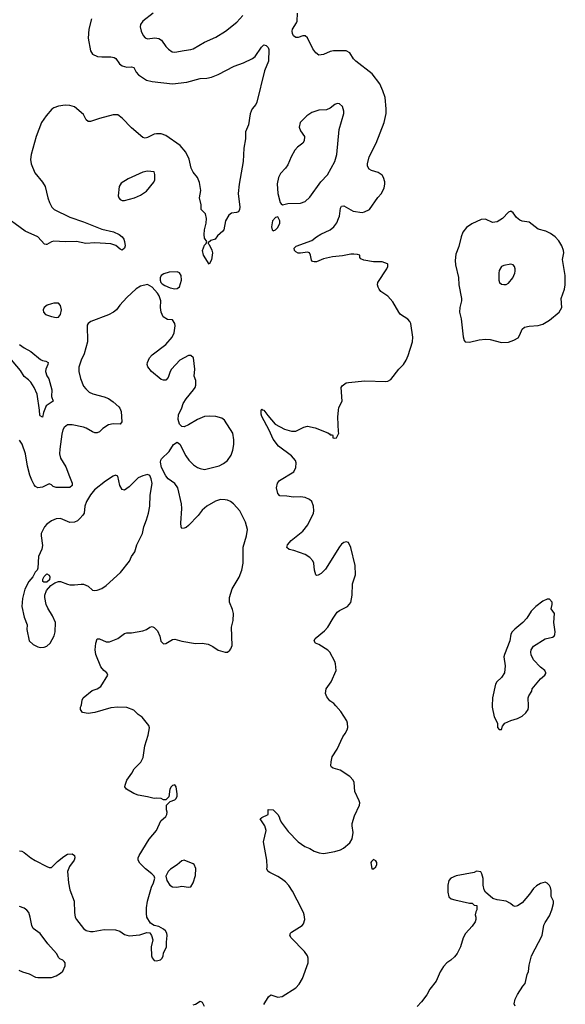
# Model space of a CAD drawing. Header units: inches. Extents: x 1473912 to 1647258, y 640388 to 773423.
# Tile 351 of 420: x 1602652 to 1607428, y 647386 to 656012. Entities that reach past the tile are written whole.
import ezdxf

# ---------------------------------------------------------------- set-up
doc = ezdxf.new("R2010")
doc.units = ezdxf.units.IN
doc.header["$MEASUREMENT"] = 0
doc.layers.add('B6604', color=7, linetype='Continuous')
doc.layers.add('B6605', color=7, linetype='Continuous')

msp = doc.modelspace()

# ---------------------------------------------------------------- linework, layer by layer
at = {"layer": 'B6604', "color": 5}
for points, elevation in [([(1602650, 648730.7), (1602670, 648727.7), (1602690, 648717.1), (1602750, 648668), (1602786.1, 648646.1), (1602890, 648593.4), (1602910, 648584.9), (1602930, 648584), (1602981.4, 648638.6), (1603038.6, 648681.4), (1603070, 648701.6), (1603110, 648704.9), (1603130.8, 648690), (1603134, 648670), (1603128.2, 648650), (1603087.1, 648592.9), (1603070.3, 648550), (1603077.6, 648450), (1603090.4, 648390), (1603128.2, 648290), (1603130.4, 648190), (1603138, 648150), (1603150, 648128.2), (1603210, 648050.4), (1603232.7, 648032.7), (1603270, 648024.2), (1603295.2, 648024.8), (1603390, 648042.4), (1603490, 648039.1), (1603527.9, 648027.9), (1603570, 647998.8), (1603610, 647987.3), (1603704.1, 647995.9), (1603764.7, 648015.3), (1603790, 648012), (1603806, 647990), (1603816, 647950), (1603802, 647890), (1603804.9, 647810), (1603810, 647792), (1603830, 647771), (1603850, 647766), (1603883.1, 647776.9), (1603898, 647790), (1603908, 647810), (1603910, 647834), (1603938, 647890), (1603935.3, 647930), (1603944, 647990), (1603939, 648010), (1603929, 648030), (1603910, 648045.2), (1603870, 648069), (1603830, 648075.3), (1603797.2, 648097.2), (1603765.2, 648150), (1603761.5, 648181.5), (1603762, 648230), (1603769.5, 648290), (1603806.8, 648413.2), (1603824, 648450), (1603835.3, 648490), (1603828.7, 648510), (1603809.3, 648529.3), (1603752.1, 648572.1), (1603702.5, 648622.5), (1603689.2, 648650), (1603689.3, 648669.3), (1603697, 648690), (1603786.3, 648833.7), (1603849.4, 648910), (1603887.5, 648992.5), (1603930, 649032), (1603939, 649050), (1603942, 649070), (1603938, 649090), (1603938, 649130), (1603942, 649138), (1603970, 649162), (1604010, 649178), (1604022, 649190), (1604028.7, 649210), (1604029, 649230), (1604022, 649290), (1604010, 649308), (1603990, 649302), (1603978, 649290), (1603967.3, 649270), (1603956, 649204), (1603930, 649178), (1603910, 649178), (1603888.9, 649188.9), (1603850, 649192.7), (1603830, 649189.2), (1603770, 649205.2), (1603690, 649219.3), (1603650, 649232.7), (1603585.2, 649270), (1603573.2, 649290), (1603573.6, 649306.4), (1603589, 649350), (1603632.7, 649410), (1603653.2, 649450), (1603713.1, 649506.9), (1603731.5, 649548.5), (1603747.3, 649650), (1603776.6, 649743.4), (1603788.9, 649808.9), (1603781.2, 649830), (1603722.5, 649902.5), (1603690, 649923.7), (1603650, 649962.9), (1603590, 649987.6), (1603510, 649989.7), (1603450, 649983.7), (1603310, 649942.9), (1603250, 649934.5), (1603202.5, 649942.5), (1603184, 649970), (1603185.2, 649990), (1603189.2, 650000)], 740), ([(1604790, 647385.3), (1604830, 647450.4), (1604850, 647468.5), (1604910, 647450.2), (1604950, 647453.8), (1605069.7, 647530), (1605097.7, 647562.3), (1605126.7, 647613.3), (1605176.3, 647750), (1605177.6, 647790), (1605171.2, 647811.2), (1605144.5, 647850), (1605028.7, 647970), (1605015.3, 647990), (1605022, 648010), (1605030, 648018), (1605124.1, 648075.9), (1605137.2, 648090), (1605146.6, 648130), (1605140.7, 648170), (1605135.6, 648190), (1605080.2, 648299.8), (1605038.7, 648378.7), (1605007.1, 648427.1), (1604978, 648458), (1604944.7, 648484.7), (1604910, 648506.6), (1604840.2, 648540.2), (1604828, 648550), (1604815.3, 648570), (1604819, 648590), (1604816, 648650), (1604786, 648810), (1604809.2, 648910), (1604797.2, 648950), (1604758, 649010), (1604770, 649022), (1604826, 649050), (1604827.3, 649092.7), (1604870, 649091.3), (1604911, 649050), (1604922.8, 649030), (1604927.5, 649007.5), (1604940.5, 648980.5), (1605001.1, 648901.1), (1605090.5, 648810.5), (1605147.9, 648767.9), (1605191.3, 648750), (1605230, 648726.8), (1605273.2, 648713.2), (1605310, 648707.7), (1605330, 648710.4), (1605410, 648725.5), (1605459.3, 648740.7), (1605485.1, 648754.9), (1605540.1, 648799.9), (1605563.2, 648836.8), (1605569.5, 648890), (1605560.7, 648950), (1605562.9, 648970), (1605583.7, 649036.3), (1605627.6, 649130), (1605629.6, 649150), (1605624.2, 649170), (1605585.6, 649250), (1605580.7, 649330), (1605571.2, 649351.2), (1605542.4, 649382.4), (1605457.6, 649437.6), (1605394.5, 649454.5), (1605382.5, 649462.5), (1605376.5, 649476.5), (1605377.2, 649510), (1605385.6, 649554.4), (1605430, 649622), (1605479, 649730), (1605502, 649758), (1605519, 649790), (1605525.2, 649810), (1605522, 649850), (1605514, 649870), (1605464, 649950), (1605418.6, 650000)], 720), ([(1606788.3, 650000), (1606787.9, 649987.9), (1606805.4, 649905.4), (1606834, 649850), (1606834, 649810), (1606850, 649794), (1606870, 649794), (1606878, 649822), (1606898, 649850), (1606950, 649874), (1607008.7, 649890), (1607050, 649910.7), (1607081.5, 649938.5), (1607101.2, 649970), (1607105.2, 649990), (1607105, 650000)], 720), ([(1606988.7, 647370), (1606979, 647390), (1606989, 647430), (1607010, 647472), (1607054.6, 647545.4), (1607075.3, 647570), (1607092.9, 647647.1), (1607105.6, 647674.4), (1607112, 647730), (1607132.3, 647810), (1607226, 647990), (1607240.2, 648079.8), (1607250, 648102), (1607290, 648162), (1607310, 648214), (1607325.2, 648270), (1607324, 648290), (1607305.2, 648330), (1607304.7, 648384.7), (1607299, 648410), (1607290, 648428), (1607270, 648448), (1607250, 648455.3), (1607210, 648444), (1607174.4, 648425.6), (1607150, 648402), (1607114.8, 648350), (1607050, 648274), (1607010, 648248.7), (1606990, 648244), (1606970, 648249), (1606948, 648270), (1606910, 648288.7), (1606830, 648302), (1606794.6, 648314.6), (1606728.9, 648368.9), (1606718, 648390), (1606708.7, 648430), (1606708.4, 648488.4), (1606698, 648530), (1606687.3, 648547.3), (1606650, 648553.2), (1606630, 648542), (1606472.5, 648512.5), (1606426, 648490), (1606406.8, 648470), (1606400.7, 648430), (1606400.7, 648370), (1606407.5, 648327.5), (1606430, 648311), (1606461.4, 648301.4), (1606590, 648271.3), (1606611.1, 648271.1), (1606630, 648254), (1606652.7, 648252.7), (1606652.7, 648212.7), (1606643.6, 648196.4), (1606638, 648170), (1606644.7, 648150), (1606644.7, 648130), (1606638, 648110), (1606611.3, 648070), (1606553.7, 648006.3), (1606534.8, 647970), (1606510.7, 647890), (1606481, 647830), (1606458.5, 647801.5), (1606427.1, 647772.9), (1606390.9, 647749.1), (1606362, 647718), (1606331, 647670), (1606296, 647590), (1606241.4, 647518.6), (1606216, 647470), (1606170, 647409), (1606130, 647368)], 720), ([(1602645.1, 647685.1), (1602677.3, 647670), (1602734.7, 647654.7), (1602790, 647624.9), (1602810, 647621.3), (1602930, 647620.7), (1602970, 647634.8), (1603010, 647658.8), (1603030, 647678), (1603050, 647722), (1603049.4, 647750), (1603042, 647762), (1603030, 647774), (1603003.8, 647783.8), (1602993, 647793), (1602973.6, 647830), (1602896.6, 647916.6), (1602830, 648007.2), (1602770, 648051.3), (1602756.8, 648076.8), (1602744.5, 648150), (1602731.6, 648190), (1602715.4, 648210), (1602690, 648229.7), (1602650, 648242.6)], 740), ([(1604170, 647383), (1604190, 647387.7), (1604230, 647414), (1604250, 647406), (1604265.5, 647370)], 720)]:
    msp.add_lwpolyline(points, dxfattribs=dict(at, elevation=elevation))
for points, elevation in [([(1604090, 648648.7), (1604070, 648644), (1604030.5, 648609.5), (1603970.8, 648570), (1603950.8, 648550), (1603931, 648510), (1603938.8, 648470), (1603966.8, 648430), (1603990, 648416.3), (1604026.3, 648413.7), (1604070, 648421), (1604130, 648412), (1604150, 648414), (1604168.9, 648451.1), (1604190, 648514), (1604194.6, 648574.6), (1604178, 648610), (1604170, 648618)], 740), ([(1605750, 648654), (1605730, 648638), (1605726.8, 648630), (1605734, 648574), (1605750, 648572), (1605770, 648592), (1605779, 648610), (1605779, 648630), (1605770, 648642)], 720)]:
    msp.add_lwpolyline(points, close=True, dxfattribs=dict(at, elevation=elevation))
at = {"layer": 'B6605', "color": 5}
for points, elevation in [([(1603819.3, 656070), (1603730, 655999.5), (1603708.4, 655970), (1603706.7, 655950), (1603714, 655910), (1603732.7, 655872.7), (1603750, 655854.4), (1603770, 655844.6), (1603833.7, 655853.7), (1603870, 655848.2), (1603891.5, 655831.5), (1603930, 655777.3), (1603953.3, 655753.3), (1603986, 655730), (1604010, 655726.4), (1604090, 655743.1), (1604149.7, 655750.3), (1604170, 655757.4), (1604270, 655815.3), (1604370, 655858.5), (1604453, 655910), (1604551.5, 655990), (1604606.3, 656050)], 740), ([(1605418.6, 650000), (1605400.2, 650020.2), (1605365.6, 650045.6), (1605340.2, 650080.2), (1605328, 650110), (1605334, 650150), (1605379, 650210), (1605421.2, 650310), (1605417.2, 650370), (1605409.3, 650390), (1605366.6, 650470), (1605349.7, 650489.7), (1605270, 650539.5), (1605242, 650550), (1605228.7, 650570), (1605239, 650590), (1605320.9, 650659.1), (1605349.6, 650690), (1605394.5, 650770), (1605430, 650820.7), (1605450, 650837.3), (1605521.2, 650870), (1605550, 650906), (1605562.9, 650970), (1605563.7, 651070), (1605591.8, 651148.2), (1605587.2, 651230), (1605550, 651389.5), (1605530, 651431.8), (1605510, 651438.4), (1605490, 651432), (1605470, 651418), (1605450, 651395.1), (1605330, 651198), (1605290, 651159.3), (1605265.2, 651145.2), (1605250, 651144), (1605244, 651150), (1605232.7, 651190), (1605226, 651250), (1605217.2, 651270), (1605190, 651301.2), (1605150, 651326), (1605050, 651362.9), (1605011.9, 651371.9), (1604990, 651388.7), (1604995.1, 651410), (1605027, 651450), (1605129.5, 651530), (1605174.7, 651585.3), (1605222.9, 651690), (1605227.3, 651710), (1605224.5, 651750), (1605209.3, 651790), (1605189.2, 651810), (1605150, 651826), (1605110, 651832.4), (1605049.7, 651829.7), (1604990, 651839.2), (1604930, 651841.1), (1604910, 651861.6), (1604898.6, 651910), (1604907.2, 651952.8), (1604926.1, 651973.9), (1605050, 652050.7), (1605069.6, 652090), (1605071.6, 652130), (1605064.5, 652150), (1605032, 652190), (1604916.9, 652276.9), (1604870, 652338), (1604835.2, 652415.2), (1604770, 652535.3), (1604764.5, 652555.5), (1604765.2, 652590), (1604770, 652602), (1604775.3, 652595.3), (1604790, 652590.8), (1604823.4, 652543.4), (1604889.2, 652469.2), (1604970, 652424.9), (1605030, 652408.2), (1605070, 652408), (1605137.5, 652442.5), (1605170.6, 652450.6), (1605236.8, 652436.8), (1605350, 652392), (1605364.7, 652384.7), (1605370, 652374), (1605390, 652374), (1605394, 652370), (1605394, 652350), (1605405.4, 652345.4), (1605426, 652350), (1605446, 652390), (1605442, 652402), (1605437.2, 652530), (1605441.2, 652590), (1605446.3, 652613.7), (1605474, 652670), (1605466, 652790), (1605474.8, 652805.2), (1605508.7, 652830), (1605530, 652834.9), (1605671.7, 652848.3), (1605856.6, 652843.4), (1605873.8, 652846.2), (1605899.6, 652860.4), (1605970, 652951), (1606010, 652991), (1606036, 653030), (1606052.7, 653070), (1606089.3, 653190), (1606092.3, 653230), (1606076, 653350), (1606067.2, 653367.2), (1606049.5, 653389.5), (1605985.2, 653430), (1605969.6, 653449.6), (1605919.1, 653539.1), (1605873.2, 653590), (1605811.9, 653631.9), (1605797.2, 653650), (1605790, 653668), (1605782.7, 653690), (1605786, 653710), (1605865.2, 653830), (1605875.3, 653850), (1605875.3, 653870), (1605870, 653874), (1605826, 653890), (1605750, 653891.8), (1605664.8, 653904.8), (1605637.2, 653917.2), (1605628.7, 653930), (1605628, 653950), (1605610, 653956), (1605578, 653958), (1605550, 653958.4), (1605476.2, 653943.8), (1605390, 653935.4), (1605310, 653916.9), (1605250, 653891.8), (1605229.6, 653889.6), (1605214.5, 653894.5), (1605205.8, 653905.8), (1605198.7, 653950), (1605189, 653970), (1605170, 653974.7), (1605110, 653966.3), (1605090, 653967.8), (1605070, 653977.6), (1605057.6, 653990), (1605054.5, 654010), (1605072.7, 654027.3), (1605210, 654078), (1605250, 654110.5), (1605287, 654133), (1605368.6, 654171.4), (1605401.3, 654198.7), (1605426.3, 654233.7), (1605442.6, 654270), (1605449.7, 654290.3), (1605458.7, 654361.3), (1605470, 654379.1), (1605490, 654381.6), (1605570, 654334.9), (1605650, 654323.8), (1605670, 654328.2), (1605712.3, 654350), (1605786.7, 654453.3), (1605819.3, 654490), (1605842, 654538), (1605849.2, 654570), (1605849, 654591), (1605837.2, 654630), (1605824, 654650), (1605790, 654673.2), (1605730, 654689.4), (1605710, 654703.7), (1605696.2, 654730), (1605695.6, 654750), (1605709.5, 654810), (1605771.8, 654930), (1605840.9, 655110), (1605859.3, 655190), (1605860.9, 655230), (1605849.5, 655330.5), (1605831.6, 655390), (1605803.6, 655450), (1605738.2, 655538.2), (1605594.7, 655650), (1605575.1, 655670), (1605542.5, 655722.5), (1605510, 655738), (1605399.8, 655740.2), (1605370, 655732.7), (1605310, 655707), (1605270, 655702), (1605242.7, 655722.7), (1605217.2, 655757.2), (1605170, 655853.2), (1605149.3, 655869.3), (1605130, 655869.3), (1605090, 655855.1), (1605070, 655856), (1605049.2, 655870), (1605039.3, 655890), (1605036, 655910), (1605040.9, 655930), (1605075.3, 655984.7), (1605080.1, 655999.9), (1605084.5, 656070)], 720), ([(1603279.9, 656020.1), (1603257.6, 655930), (1603252.2, 655850), (1603270, 655738), (1603288, 655710), (1603332, 655690), (1603370, 655685.7), (1603450, 655687.6), (1603479.7, 655679.7), (1603492.8, 655672.8), (1603525.7, 655625.7), (1603548.2, 655608.2), (1603590, 655595.3), (1603630, 655597.8), (1603650, 655592.4), (1603671.3, 655551.3), (1603693, 655530), (1603763.1, 655483.1), (1603810.2, 655470.2), (1603990, 655450.3), (1604114.4, 655465.6), (1604230, 655497.6), (1604290, 655500.5), (1604330, 655508.2), (1604390, 655532.7), (1604530, 655606), (1604610, 655633), (1604688.2, 655671.8), (1604712, 655690), (1604769.3, 655770), (1604790, 655790.6), (1604810, 655786.8), (1604827.9, 655767.9), (1604833, 655750), (1604830, 655648.7), (1604795.8, 655564.2), (1604728.5, 655290), (1604719.3, 655270), (1604686, 655230), (1604678, 655210), (1604670, 655188), (1604654, 655090), (1604628.4, 655030), (1604627.9, 654967.9), (1604614.9, 654885.1), (1604607.6, 654770), (1604572.8, 654570), (1604565.3, 654490), (1604578.7, 654370), (1604575.8, 654350), (1604566, 654330), (1604550, 654322.9), (1604504.4, 654315.6), (1604481.2, 654298.8), (1604453.7, 654250), (1604437.3, 654170), (1604430, 654159), (1604382, 654118), (1604362, 654090), (1604323.5, 654076.5), (1604302, 654058), (1604302, 654050), (1604310, 654042), (1604333.7, 653993.7), (1604338.4, 653970), (1604330, 653908.7), (1604310, 653869), (1604262, 653950), (1604252, 653990), (1604270, 654036), (1604284, 654050), (1604289, 654070), (1604270, 654098), (1604265.6, 654130), (1604269.7, 654170), (1604285.1, 654230), (1604288, 654270), (1604277.6, 654310), (1604240.9, 654350), (1604238.9, 654358.9), (1604241.6, 654390), (1604226.9, 654450), (1604236.1, 654516.1), (1604224.9, 654584.9), (1604207, 654630), (1604170, 654676), (1604151.3, 654710), (1604134, 654790), (1604106.6, 654850), (1604057.7, 654910), (1603930, 654997.7), (1603890, 655011.3), (1603850, 655012.8), (1603830, 655008.2), (1603770, 654979.3), (1603750, 654975.1), (1603730, 654978.7), (1603630, 655064), (1603549.7, 655150), (1603510, 655178), (1603470, 655178), (1603350, 655146.2), (1603270, 655119.4), (1603250, 655119.8), (1603234.9, 655134.9), (1603210, 655182.6), (1603130, 655248.5), (1603090, 655260.4), (1603050, 655263.1), (1602990, 655254.3), (1602950, 655240.5), (1602931.6, 655228.4), (1602883.1, 655170), (1602843.7, 655110), (1602795.8, 654990), (1602752.7, 654830), (1602747.1, 654787.1), (1602750.8, 654750), (1602784, 654670), (1602850.7, 654590), (1602874, 654550), (1602897.1, 654450), (1602912.7, 654410), (1602934.4, 654370), (1602953, 654350), (1603090, 654283.1), (1603210, 654242.3), (1603370, 654176.3), (1603472.8, 654152.8), (1603523, 654130), (1603548.5, 654110), (1603563.1, 654090), (1603570.3, 654070), (1603573.7, 654030), (1603570, 654009.2), (1603550, 653992.3), (1603530, 654002), (1603494.3, 654034.3), (1603450, 654047.1), (1603310, 654056.5), (1603230, 654050.7), (1603148.3, 654068.3), (1603050, 654064.7), (1602950, 654072.8), (1602930, 654067.1), (1602890, 654041.1), (1602882.9, 654042.9), (1602870, 654046.6), (1602810, 654108.4), (1602699.3, 654159.3), (1602493.6, 654310)], 720), ([(1603189.2, 650000), (1603193.2, 650010), (1603199, 650050), (1603208.7, 650070), (1603284.7, 650135.3), (1603330, 650150.7), (1603361.2, 650170), (1603424, 650270), (1603415.3, 650290), (1603389.3, 650309.3), (1603363.3, 650343.3), (1603317.6, 650450), (1603312.1, 650492.1), (1603318, 650550), (1603330, 650586.8), (1603350, 650587.7), (1603410, 650562), (1603438.9, 650561.1), (1603510, 650590.6), (1603570, 650633.4), (1603590, 650640.7), (1603630, 650639.1), (1603730, 650659.1), (1603762, 650670), (1603790, 650690.8), (1603810, 650694.8), (1603830, 650686.8), (1603857.3, 650657.3), (1603877.3, 650610), (1603886.8, 650566.8), (1603910, 650544.7), (1603930, 650546), (1603990, 650582.8), (1604010, 650584), (1604070, 650566.8), (1604190, 650547.3), (1604250, 650550.7), (1604301.4, 650541.4), (1604341.4, 650521.4), (1604390, 650487.3), (1604450, 650470.8), (1604470, 650471), (1604492.1, 650487.9), (1604500.2, 650499.8), (1604512, 650530), (1604504.5, 650690), (1604520.9, 650750), (1604522.7, 650810), (1604513.6, 650846.4), (1604487, 650910), (1604487.3, 650950), (1604512.7, 651027.3), (1604573.2, 651126.8), (1604596.4, 651190), (1604606.9, 651250), (1604608.2, 651391.8), (1604638.4, 651490), (1604646.8, 651546.8), (1604629.6, 651610), (1604577.2, 651710), (1604522.7, 651770), (1604495.8, 651790), (1604470, 651802), (1604450, 651807.1), (1604410, 651807.8), (1604365.7, 651794.3), (1604288.8, 651751.2), (1604250, 651714), (1604212.7, 651667.3), (1604130, 651580.7), (1604110, 651564.5), (1604090, 651556), (1604070, 651555.3), (1604063.7, 651570), (1604061.6, 651601.6), (1604071.6, 651730), (1604068, 651770), (1604036, 651910), (1604008.4, 651950), (1603951.8, 651990), (1603930, 652014.8), (1603893.7, 652090), (1603884.6, 652135.4), (1603886.6, 652153.4), (1603893.7, 652166.3), (1603959.5, 652230), (1603999.3, 652290), (1604030, 652310.7), (1604053.5, 652293.5), (1604107, 652190), (1604132.8, 652152.8), (1604173.7, 652113.7), (1604208.7, 652090), (1604230, 652080.2), (1604270, 652071.8), (1604397.4, 652102.6), (1604436.2, 652123.8), (1604469.6, 652150), (1604504.1, 652195.9), (1604518.4, 652241.6), (1604526.4, 652290), (1604527.3, 652332.7), (1604517.2, 652390), (1604444.6, 652504.6), (1604420.5, 652520.5), (1604370, 652535.3), (1604310, 652539.8), (1604270, 652535.3), (1604209.3, 652510.7), (1604130, 652463.6), (1604090, 652446.6), (1604070, 652449.2), (1604050, 652469), (1604038.4, 652510), (1604041.6, 652550), (1604069.7, 652610.3), (1604082.4, 652650), (1604108.4, 652691.6), (1604173.6, 652770), (1604187.3, 652790), (1604194.3, 652810), (1604193, 652850), (1604178.4, 652890), (1604184.5, 652950), (1604171.8, 653050), (1604150, 653069.3), (1604130, 653069.4), (1604054, 653030), (1603979.1, 652950), (1603967.7, 652930), (1603950, 652878), (1603930, 652855.3), (1603910, 652854), (1603890, 652861.2), (1603806, 652930), (1603773.2, 652970), (1603766.6, 652990), (1603769.4, 653009.4), (1603787, 653050), (1603810, 653074.9), (1603930, 653166), (1603986, 653230), (1604004.7, 653270), (1604011.3, 653330), (1604009.4, 653350), (1603990, 653381.2), (1603946.8, 653386.8), (1603907.8, 653407.8), (1603889.7, 653449.7), (1603885.1, 653490), (1603886.6, 653550), (1603872.2, 653592.2), (1603857, 653617), (1603810, 653669.3), (1603770, 653692), (1603710, 653678), (1603670, 653653.2), (1603590, 653578), (1603528, 653510), (1603498, 653470), (1603474, 653450), (1603430, 653425.1), (1603273, 653367), (1603251, 653350), (1603243, 653337), (1603244.6, 653190), (1603216.2, 653083.8), (1603188.9, 653030), (1603168.5, 652968.5), (1603168.5, 652930), (1603183.1, 652870), (1603210, 652802.8), (1603230, 652777.3), (1603260.7, 652750), (1603293.3, 652733.3), (1603390, 652707.2), (1603430, 652692), (1603470, 652664.9), (1603519, 652619), (1603528, 652608), (1603539.3, 652579.3), (1603544.4, 652490), (1603530, 652469.6), (1603470, 652472.6), (1603430, 652462), (1603379.3, 652430), (1603350, 652400.5), (1603330, 652392.6), (1603310, 652393.3), (1603290, 652400.4), (1603234.7, 652434.7), (1603210, 652443.7), (1603110, 652463.9), (1603070, 652462.9), (1603041.2, 652438.8), (1603030, 652419), (1603019.9, 652380.1), (1603001.6, 652250), (1603001.2, 652210), (1603009.2, 652170), (1603056.2, 652096.2), (1603086.5, 652010), (1603112.3, 651952.3), (1603111.3, 651930), (1603090, 651912.6), (1602970, 651913.7), (1602943.9, 651923.9), (1602930, 651937.2), (1602910, 651946), (1602850, 651917.6), (1602810, 651909.5), (1602790, 651921.2), (1602777.4, 651937.4), (1602756.9, 651976.9), (1602741.2, 652021.2), (1602720.5, 652100.5), (1602703.8, 652210), (1602674.3, 652294.3), (1602649, 652329)], 740), ([(1602650, 653165.8), (1602690, 653136.9), (1602750, 653103.9), (1602833.9, 653033.9), (1602850, 653025.7), (1602880.7, 653020.7), (1602900.7, 653010), (1602897.6, 652990), (1602879.6, 652950), (1602876.9, 652930), (1602890, 652890.6), (1602905.4, 652865.4), (1602932, 652770), (1602930.4, 652710), (1602944.9, 652670), (1602883.7, 652630), (1602859.5, 652570), (1602850, 652529), (1602830, 652542), (1602828.5, 652548.5), (1602826, 652590), (1602803.5, 652730), (1602778.9, 652790), (1602750, 652837), (1602730, 652857.6), (1602690, 652885.6), (1602658, 652938), (1602549.1, 653070)], 720), ([(1607105, 650000), (1607104, 650070), (1607109, 650090), (1607134, 650130), (1607139, 650150), (1607210, 650238), (1607248, 650270), (1607256.4, 650283.6), (1607258, 650290), (1607248, 650310), (1607210, 650339), (1607150, 650404), (1607130, 650448), (1607126, 650470), (1607130, 650492), (1607150, 650524.7), (1607250, 650587.3), (1607317, 650603), (1607329.3, 650610.7), (1607335.5, 650624.5), (1607339.3, 650650), (1607327.8, 650730), (1607333.3, 650810), (1607302.7, 650850), (1607312.6, 650887.4), (1607313, 650910), (1607290, 650934.5), (1607270, 650934.5), (1607230, 650917), (1607170.7, 650870), (1607130, 650829.2), (1607090.6, 650770), (1607057.3, 650730), (1606986.9, 650673.1), (1606962.8, 650650), (1606950.8, 650630), (1606942, 650570), (1606894, 650450), (1606890.7, 650430), (1606900.5, 650350), (1606896.3, 650290), (1606870.5, 650249.5), (1606827.9, 650212.1), (1606816, 650190), (1606790.8, 650070), (1606788.3, 650000)], 720)]:
    msp.add_lwpolyline(points, dxfattribs=dict(at, elevation=elevation))
for points, elevation in [([(1605430, 655279), (1605410, 655269), (1605370, 655237.2), (1605338.5, 655221.5), (1605270, 655219.3), (1605210, 655199.6), (1605164.9, 655170), (1605123, 655130), (1605108, 655110), (1605099.1, 655070), (1605110, 655038), (1605144.7, 654990), (1605142.8, 654950), (1605130, 654929.2), (1605084.7, 654895.3), (1605060.7, 654870), (1605028.6, 654811.4), (1604999.6, 654740.4), (1604978, 654710), (1604934.4, 654665.6), (1604915.8, 654630), (1604906.4, 654573.6), (1604910.4, 654490.4), (1604930.8, 654410.8), (1604939.8, 654399.8), (1604951.3, 654391.3), (1604998.6, 654401.4), (1605110, 654404), (1605150, 654420.5), (1605190, 654458), (1605288.9, 654591.1), (1605346.3, 654653.7), (1605411.1, 654770), (1605427.2, 654830), (1605447.8, 655050), (1605489.5, 655190), (1605489.4, 655210), (1605476, 655250), (1605450, 655275.3)], 740), ([(1603770, 654685.2), (1603730, 654677), (1603600.9, 654619.1), (1603538.8, 654581.2), (1603522.8, 654550), (1603514, 654470), (1603518.8, 654450), (1603530, 654436), (1603548.3, 654428.3), (1603570, 654428.2), (1603655.3, 654450), (1603710, 654473.4), (1603762.7, 654510), (1603825.2, 654590), (1603835.1, 654610), (1603836, 654656), (1603830, 654678)], 740), ([(1604910, 654286), (1604890, 654278), (1604864, 654250), (1604856.9, 654196.9), (1604862, 654170), (1604870, 654162), (1604890, 654172), (1604910, 654191.3), (1604929, 654230), (1604929, 654250)], 740), ([(1606950, 654334), (1606930, 654325.2), (1606877.1, 654270), (1606830, 654239.7), (1606790, 654236), (1606730, 654263), (1606690, 654261.5), (1606610, 654224.4), (1606562, 654190), (1606531.4, 654150), (1606515.6, 654110), (1606494.3, 654025.7), (1606470, 653959), (1606463, 653903), (1606465.4, 653865.4), (1606493.7, 653753.7), (1606496.4, 653690), (1606518, 653570), (1606519.1, 653550), (1606504.9, 653490), (1606502, 653450), (1606515.5, 653390), (1606532.3, 653232.3), (1606542, 653202), (1606550.7, 653190.7), (1606590, 653187.7), (1606672.6, 653207.4), (1606730, 653213.7), (1606770, 653210.3), (1606870, 653183), (1606930, 653188), (1606976.6, 653203.4), (1607014.1, 653225.9), (1607029.6, 653250), (1607050, 653301), (1607070, 653319.1), (1607111.5, 653328.5), (1607190, 653332.2), (1607230, 653344.9), (1607290, 653380.5), (1607375.1, 653450), (1607398, 653490), (1607392.3, 653570), (1607421.6, 653650), (1607427.6, 653690), (1607425.1, 653770), (1607403.6, 653910), (1607414.5, 653970), (1607412.3, 653990), (1607398.4, 654030), (1607370, 654076), (1607338, 654110), (1607298, 654138), (1607258.6, 654158.6), (1607190, 654176.2), (1607110, 654239.5), (1607050, 654248.2), (1607030, 654256.9), (1606999.5, 654279.5), (1606970, 654319)], 720), ([(1606950, 653871.5), (1606890, 653859.3), (1606870.5, 653849.5), (1606850, 653815.3), (1606845.5, 653790), (1606845.5, 653730), (1606851, 653710), (1606870, 653694.8), (1606890, 653690.7), (1606910, 653693.4), (1606930, 653704.9), (1606968.3, 653751.7), (1606986, 653790), (1606989.7, 653810), (1606989.6, 653830), (1606981.6, 653850), (1606970, 653862.9)], 740), ([(1604030, 653802.4), (1603960.7, 653799.3), (1603914.2, 653785.8), (1603890.8, 653770), (1603880.7, 653750), (1603880.7, 653730), (1603887.3, 653710), (1603898.8, 653698.8), (1603922.8, 653682.8), (1603970, 653663), (1604010, 653653.4), (1604030, 653657.3), (1604050, 653671), (1604067.8, 653730), (1604065.6, 653770), (1604050, 653794)], 740), ([(1602950, 653529.2), (1602930, 653523.7), (1602891.3, 653510), (1602866, 653490), (1602856, 653470), (1602861, 653450), (1602878, 653430), (1602930, 653410.8), (1602970, 653404), (1602990, 653406.8), (1603009.2, 653430), (1603017.2, 653470), (1603009.1, 653509.1), (1602990, 653528.7)], 740), ([(1603770, 652026.3), (1603730, 652015.8), (1603690, 651998.9), (1603610, 651918.4), (1603569.4, 651889.4), (1603550, 651895.3), (1603529, 651930), (1603511.9, 652011.9), (1603490, 652021.2), (1603470, 652012.7), (1603402.8, 651970), (1603306.4, 651893.6), (1603272.7, 651850), (1603235.5, 651790), (1603221.3, 651750), (1603214.6, 651690), (1603204.2, 651670), (1603179.3, 651640.7), (1603157, 651623), (1603130, 651609.7), (1603090, 651608), (1603010, 651641.6), (1602970, 651638.4), (1602930, 651622), (1602890, 651592), (1602870, 651569.2), (1602840.4, 651510), (1602838.4, 651490), (1602850, 651406), (1602845.2, 651374.8), (1602815.5, 651310), (1602810, 651206), (1602804.7, 651190), (1602787.9, 651172.1), (1602766.8, 651130), (1602730.7, 651089.3), (1602695.9, 651024.1), (1602677.5, 650942.5), (1602670.6, 650870), (1602690, 650778), (1602716.3, 650710), (1602714.8, 650670), (1602734, 650570), (1602770, 650539.1), (1602810, 650519.1), (1602830, 650513.4), (1602866.3, 650513.7), (1602890, 650522.8), (1602919.3, 650550), (1602953.6, 650613.6), (1602962.7, 650650), (1602963.7, 650730), (1602937.6, 650790), (1602897.5, 650857.5), (1602884.2, 650890), (1602871.5, 650950), (1602871.5, 650970), (1602887.2, 651012.8), (1602924, 651056), (1602960.3, 651079.7), (1602990.4, 651090.4), (1603010.3, 651090.3), (1603070, 651065.5), (1603090, 651061.6), (1603130, 651060.5), (1603190, 651068.2), (1603210, 651065.5), (1603250, 651050.6), (1603290, 651014.8), (1603310, 651010.7), (1603330, 651013.4), (1603370, 651028), (1603410, 651055.5), (1603534, 651170), (1603612.5, 651267.5), (1603631.6, 651308.4), (1603659.3, 651350), (1603676, 651410), (1603726.6, 651510), (1603739.5, 651570), (1603762.9, 651630), (1603779.6, 651690), (1603789.7, 651750), (1603794.2, 651845.8), (1603810.8, 651949.2), (1603803.9, 651990), (1603790, 652017.6)], 760), ([(1602863.7, 651083.7), (1602855.3, 651090), (1602853.2, 651110), (1602866, 651134), (1602890, 651156), (1602910, 651144.7), (1602916.3, 651130), (1602913.8, 651106.2), (1602890, 651083.7)], 760)]:
    msp.add_lwpolyline(points, close=True, dxfattribs=dict(at, elevation=elevation))

doc.saveas('drawing.dxf')
